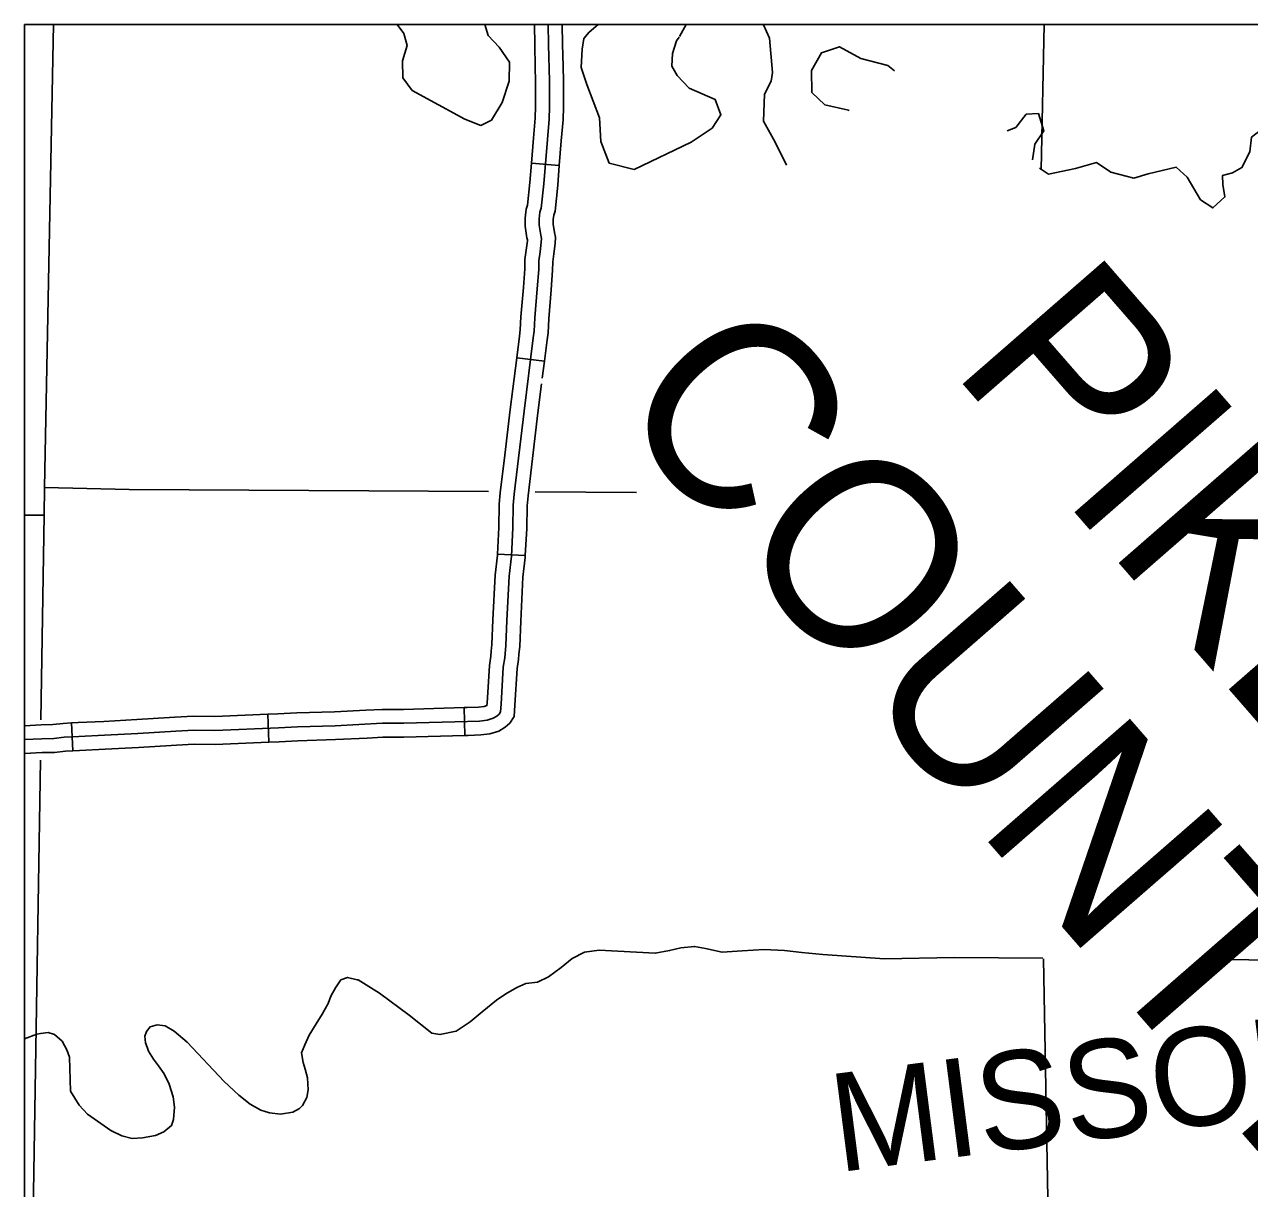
# Model space of a CAD drawing. Extents: x 8749 to 11879, y 13275 to 15339.
# Drawn here: x 9678.1 to 9809.8, y 14331.1 to 14456.3 of the extents above; entities that cross this region are included whole.
import ezdxf

# ---------------------------------------------------------------- set-up
doc = ezdxf.new("R2010")
doc.units = 0
for name, color, linetype in [('Level 35', 7, 'Continuous'), ('Level 4', 7, 'Continuous'), ('Level 45', 7, 'Continuous'), ('Level 5', 7, 'Continuous'), ('Level 9', 7, 'Continuous'), ('R_Draft', 7, 'Continuous')]:
    doc.layers.add(name, color=color, linetype=linetype)

msp = doc.modelspace()

# ---------------------------------------------------------------- linework, layer by layer
at = {"layer": 'Level 35'}
for points in [[(9718.17, 14456.3), (9718.9, 14455.32), (9719.26, 14454.05), (9718.74, 14452.39), (9718.79, 14450.55), (9719.79, 14449.21), (9725.46, 14446.12), (9727.16, 14445.45), (9728.3, 14446), (9729.45, 14447.91), (9730.23, 14450.22), (9730.25, 14452.26), (9729.13, 14453.88), (9727.94, 14455.13), (9727.58, 14456.3)], [(9739.77, 14456.3), (9738.83, 14455.46), (9738.23, 14454.81), (9738.05, 14453.63), (9737.94, 14451.69), (9738.55, 14449.84), (9739.92, 14446.27), (9740.07, 14443.71), (9740.97, 14441.37), (9743.67, 14440.69), (9749.78, 14443.66), (9752.06, 14445.16), (9752.98, 14446.59), (9752.38, 14448.22), (9749.58, 14449.46), (9748.29, 14450.82), (9747.72, 14451.82), (9747.77, 14453.18), (9748.21, 14454.55), (9748.51, 14454.95)], [(9748.54, 14455), (9749.24, 14456.3)], [(9757.5, 14456.3), (9757.57, 14456.25), (9758.23, 14454.83), (9758.53, 14451.15), (9758.39, 14450.19), (9757.67, 14448.8), (9757.55, 14445.91), (9758.81, 14443.66), (9760.04, 14441.17)], [(9766.74, 14447.02), (9766.71, 14447.08), (9764.18, 14447.65), (9762.78, 14448.98), (9762.72, 14451.34), (9763.79, 14453.25), (9765.73, 14453.91), (9768.04, 14452.65), (9770.93, 14451.89), (9771.66, 14451.3)], [(9783.76, 14444.87), (9784.7, 14445.21), (9785.82, 14446.64), (9787.14, 14446.72), (9787.71, 14444.85), (9786.75, 14443.42), (9786.49, 14441.74)], [(9798.94, 14440.22), (9801.96, 14440.95), (9803.14, 14439.86), (9804.57, 14437.45), (9805.91, 14436.57), (9807.2, 14437.76), (9806.96, 14439.08), (9806.93, 14440.04), (9808.01, 14440.35), (9809.03, 14440.9), (9809.86, 14442.6), (9810.06, 14444.17), (9811, 14444.88), (9811.74, 14443.98), (9811.95, 14442.1), (9813.39, 14440.82), (9814.31, 14439.16), (9817.45, 14436.3)], [(9787.26, 14440.86), (9788.23, 14440.21), (9791.13, 14440.81), (9793.39, 14441.44), (9794.94, 14440.4), (9797.39, 14439.78), (9798.94, 14440.22)], [(9678.09, 14347.17), (9679.43, 14347.68), (9679.8, 14347.75), (9680.64, 14347.87), (9681.32, 14347.66), (9682.14, 14346.92), (9682.65, 14346.01), (9682.91, 14345.21), (9683.04, 14341.57), (9683.95, 14340.05), (9684.87, 14339.08), (9686.3, 14338.09), (9687.36, 14337.33), (9688.54, 14336.74), (9689.66, 14336.47), (9690.79, 14336.54), (9692.19, 14336.77), (9693.08, 14337.19), (9693.9, 14337.86), (9694.11, 14338.5), (9694.22, 14339.82), (9694.07, 14340.96), (9693.64, 14342.3), (9693.12, 14343.43), (9692.51, 14344.29), (9691.97, 14345.01), (9691.41, 14345.86), (9691.28, 14346.3), (9691.1, 14346.74), (9691.03, 14347.46), (9691.19, 14347.98), (9691.59, 14348.49), (9692.34, 14348.69), (9693.2, 14348.58), (9694.18, 14348.02), (9695.59, 14346.81), (9699.55, 14342.58), (9701.13, 14341.11), (9702.36, 14340.16), (9703.52, 14339.52), (9704.42, 14339.23), (9705.63, 14339.08), (9706.95, 14339.29), (9707.68, 14339.69), (9708, 14340.01), (9708.45, 14340.88), (9708.61, 14341.7), (9708.54, 14342.98), (9708.29, 14343.94), (9708.05, 14344.63), (9707.88, 14345.67), (9708.23, 14346.54), (9708.7, 14347.58), (9709.47, 14348.81), (9710.1, 14349.85), (9710.73, 14350.97), (9711.05, 14351.78), (9711.52, 14352.68), (9712.11, 14353.52), (9712.83, 14353.79), (9713.87, 14353.52), (9713.99, 14353.52), (9716.27, 14352.09), (9719.46, 14349.73), (9721.91, 14347.79), (9722.76, 14347.65), (9724.52, 14348.01), (9726.03, 14349.02), (9727.31, 14350.09), (9728.86, 14351.36), (9729.87, 14352.04), (9731.04, 14352.71), (9732, 14353.14), (9733.25, 14353.29), (9734.45, 14353.85), (9735.8, 14354.86), (9736.99, 14355.83), (9738.32, 14356.5), (9739.89, 14356.71), (9745.92, 14356.39), (9747.47, 14356.68), (9748.68, 14356.97), (9750.16, 14357.12), (9751.32, 14356.91), (9753.12, 14356.5), (9755.29, 14356.65), (9757.64, 14356.81), (9759.84, 14356.68), (9761.69, 14356.46), (9763.95, 14356.25), (9770.57, 14355.78), (9778.07, 14355.95), (9787.61, 14355.86)], [(9807.81, 14355.72), (9819.56, 14355.5), (9821.27, 14355.52), (9822.35, 14355.94), (9823.44, 14356.41), (9824.07, 14356.77), (9824.63, 14357.16), (9825.89, 14357.37)]]:
    msp.add_lwpolyline(points, dxfattribs=at)
at = {"layer": 'Level 4'}
for points in [[(9681.21, 14456.3), (9680.25, 14406.5), (9680.21, 14403.51), (9679.86, 14381.5)], [(9679.79, 14377.16), (9678.6, 14301.86), (9678.55, 14298), (9678.39, 14286)]]:
    msp.add_lwpolyline(points, dxfattribs=at)
at = {"layer": 'Level 45'}
for p, q in [((9732.61, 14441.38), (9735.6, 14441.13)), ((9731.02, 14420.45), (9734, 14420.08)), ((9728.96, 14399.34), (9731.95, 14399.19)), ((9704.25, 14382.1), (9704.38, 14379.1)), ((9725.38, 14382.82), (9725.46, 14379.82)), ((9683.14, 14381.17), (9683.3, 14378.18))]:
    msp.add_line(p, q, dxfattribs=at)
for points in [[(9734.42, 14456.3), (9734.46, 14454.16), (9734.54, 14450.19), (9734.54, 14447.46), (9734.52, 14446.13), (9734.32, 14443.93), (9733.93, 14439.15), (9733.67, 14436.54), (9733.52, 14436.1), (9733.45, 14435.38), (9733.45, 14434.71), (9733.61, 14433.64), (9733.69, 14433.29), (9733.67, 14432.9), (9733.54, 14431.83), (9733.41, 14430.89), (9733.39, 14429.95), (9733.24, 14427.88), (9732.97, 14424.74), (9732.91, 14423.3), (9732.8, 14422.58), (9731.82, 14414.69), (9730.75, 14405.77), (9730.64, 14404.61), (9730.6, 14402.15), (9730.45, 14399.1), (9730.21, 14396.96), (9729.97, 14392.18), (9729.86, 14389.5), (9729.73, 14388.17), (9729.57, 14387.17), (9729.34, 14383.18), (9729.27, 14382.35), (9729.12, 14382.11), (9728.9, 14381.91), (9728.49, 14381.67), (9727.83, 14381.48), (9727.03, 14381.37), (9725.74, 14381.33), (9718.88, 14381.13), (9716.59, 14381.13), (9711.49, 14380.87), (9707.44, 14380.76), (9705.41, 14380.65), (9698.57, 14380.34), (9696.3, 14380.39), (9694.36, 14380.28), (9690.27, 14380.02), (9686.69, 14379.84), (9683.93, 14379.71), (9682.36, 14379.62), (9681.23, 14379.49), (9679.94, 14379.47), (9678.09, 14379.37)], [(9732.92, 14456.3), (9732.96, 14454.13), (9733.01, 14451.76)], [(9735.92, 14456.3), (9735.96, 14454.19), (9736.01, 14451.83)], [(9736.01, 14451.83), (9736.04, 14450.2), (9736.04, 14447.45), (9736.02, 14446.05), (9735.82, 14443.8), (9735.6, 14441.13)], [(9733.01, 14451.76), (9733.04, 14450.17), (9733.04, 14447.47), (9733.02, 14446.21), (9732.83, 14444.06), (9732.61, 14441.38)], [(9732.61, 14441.38), (9732.44, 14439.29), (9732.2, 14436.86), (9732.04, 14436.42), (9731.95, 14435.45), (9731.95, 14434.6), (9732.13, 14433.35), (9732.18, 14433.15), (9732.18, 14433.03), (9732.05, 14432.02), (9731.91, 14431.01), (9731.91, 14430.82)], [(9735.6, 14441.13), (9735.43, 14439.02), (9735.15, 14436.21), (9735, 14435.78), (9734.95, 14435.31), (9734.95, 14434.81), (9735.08, 14433.93), (9735.2, 14433.43), (9735.17, 14432.76), (9735.03, 14431.63), (9734.91, 14430.77), (9734.91, 14430.75)], [(9731.91, 14430.82), (9731.89, 14430.02), (9731.74, 14428), (9731.48, 14424.84), (9731.41, 14423.45), (9731.31, 14422.79), (9731.02, 14420.45)], [(9734.91, 14430.75), (9734.89, 14429.88), (9734.73, 14427.76), (9734.47, 14424.64), (9734.4, 14423.15), (9734.29, 14422.38), (9734, 14420.08)], [(9731.02, 14420.45), (9730.33, 14414.87), (9729.74, 14409.96)], [(9734, 14420.08), (9733.77, 14418.26)], [(9733.7, 14417.66), (9733.31, 14414.51), (9732.72, 14409.61)], [(9729.74, 14409.96), (9729.26, 14405.93), (9729.14, 14404.7), (9729.1, 14402.2), (9728.96, 14399.34)], [(9732.72, 14409.61), (9732.24, 14405.61), (9732.14, 14404.53), (9732.1, 14402.1), (9731.95, 14399.19)], [(9728.96, 14399.34), (9728.95, 14399.22), (9728.71, 14397.08), (9728.47, 14392.25), (9728.36, 14389.61), (9728.29, 14388.88)], [(9731.95, 14399.19), (9731.94, 14398.98), (9731.7, 14396.84), (9731.47, 14392.12), (9731.36, 14389.4), (9731.27, 14388.58)], [(9728.29, 14388.88), (9728.24, 14388.36), (9728.08, 14387.33), (9727.84, 14383.28), (9727.82, 14383.04), (9727.51, 14382.95), (9726.9, 14382.87), (9725.69, 14382.82), (9725.38, 14382.82)], [(9731.27, 14388.58), (9731.22, 14387.99), (9731.07, 14387.01), (9730.83, 14383.08), (9730.74, 14381.86), (9730.27, 14381.13), (9729.79, 14380.7), (9729.09, 14380.29), (9728.15, 14380.01), (9727.15, 14379.87), (9725.79, 14379.83), (9725.46, 14379.82)], [(9704.25, 14382.1), (9698.55, 14381.85), (9696.28, 14381.89), (9694.27, 14381.78), (9693.67, 14381.74)], [(9714.79, 14382.54), (9711.43, 14382.37), (9707.38, 14382.26), (9705.34, 14382.15), (9704.25, 14382.1)], [(9725.38, 14382.82), (9718.86, 14382.63), (9716.55, 14382.63), (9714.79, 14382.54)], [(9683.14, 14381.17), (9682.23, 14381.12), (9681.13, 14380.99), (9679.89, 14380.97), (9678.09, 14380.87)], [(9693.67, 14381.74), (9690.18, 14381.52), (9686.62, 14381.34), (9683.85, 14381.21), (9683.14, 14381.17)], [(9714.94, 14379.54), (9711.55, 14379.37), (9707.5, 14379.26), (9705.48, 14379.15), (9704.38, 14379.1)], [(9725.46, 14379.82), (9718.9, 14379.63), (9716.63, 14379.63), (9714.94, 14379.54)], [(9683.3, 14378.18), (9682.49, 14378.13), (9681.32, 14378), (9679.99, 14377.97), (9678.09, 14377.87)], [(9693.86, 14378.74), (9690.35, 14378.52), (9686.77, 14378.34), (9684, 14378.21), (9683.3, 14378.18)], [(9704.38, 14379.1), (9698.59, 14378.84), (9696.33, 14378.89), (9694.45, 14378.78), (9693.86, 14378.74)]]:
    msp.add_lwpolyline(points, dxfattribs=at)
at = {"layer": 'Level 5'}
for points in [[(9787.77, 14456.3), (9787.44, 14440.65)], [(9728, 14406.06), (9689.35, 14406.29), (9680.25, 14406.5)], [(9743.91, 14405.96), (9733.02, 14406.03)], [(9680.21, 14403.51), (9678.09, 14403.53)], [(9787.67, 14355.79), (9788.2, 14328.09)]]:
    msp.add_lwpolyline(points, dxfattribs=at)
at = {"layer": 'R_Draft'}
msp.add_lwpolyline([(9678.09, 14456.3), (10959.72, 14456.3), (10959.72, 13439.87), (9678.09, 13439.87)], close=True, dxfattribs=at)

# ---------------------------------------------------------------- texts
at = {"layer": 'Level 9'}
msp.add_text('MISSOURI', height=10.56, rotation=7.3131, dxfattribs=at).set_placement((9765.57, 14332.82))
at = {"layer": 'R_Draft'}
for s, p in [('PIKE ', (9777.53, 14419.3)), ('COUNTY', (9740.81, 14415.29))]:
    msp.add_text(s, height=20.215, rotation=311.0766, dxfattribs=at).set_placement(p)

doc.saveas('drawing.dxf')
